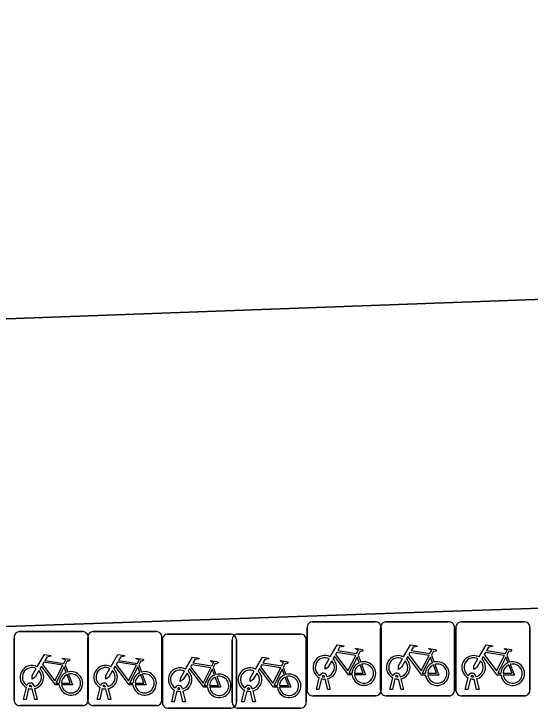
# Model space of a CAD drawing. Extents: x 160554 to 161248, y 385329 to 386506.
# Drawn here: x 160803.23 to 160810.19, y 386231.54 to 386240.91 of the extents above; entities that cross this region are included whole.
import ezdxf

# ---------------------------------------------------------------- set-up
doc = ezdxf.new("R2010")
doc.units = 0
for name, color, linetype in [('IMGEO_Erf', 7, 'Continuous'), ('IMGEO_Fietsenrek', 7, 'Continuous'), ('IMGEO_Pand', 7, 'Continuous'), ('IMGEO_Rijbaan_lokaal_open', 7, 'Continuous')]:
    doc.layers.add(name, color=color, linetype=linetype)

msp = doc.modelspace()

# ---------------------------------------------------------------- linework, layer by layer
at = {"layer": 'IMGEO_Erf'}
msp.add_lwpolyline([(160773.601, 386232.427), (160773.55, 386232.945), (160773.585, 386232.947), (160772.723, 386259.502), (160779.18, 386259.756), (160779.996, 386233.226), (160780.051, 386231.849), (160793.688, 386232.317), (160806.667, 386232.763), (160836.092, 386233.774), (160836.049, 386235.257), (160834.783, 386270.735), (160825.465, 386270.379), (160825.546, 386268.203), (160825.746, 386268.21), (160826.839, 386237.663), (160786.059, 386236.166), (160784.968, 386266.76), (160811.841, 386267.718), (160811.445, 386278.832)], dxfattribs=at)
at = {"layer": 'IMGEO_Fietsenrek'}
for p, q in [((160807.2599, 386232.7055), (160808.1008, 386232.7055)), ((160808.1008, 386232.7055), (160807.2599, 386232.7055)), ((160808.2489, 386232.7045), (160809.0898, 386232.7045)), ((160809.0898, 386232.7045), (160808.2489, 386232.7045)), ((160809.2659, 386232.7045), (160810.1068, 386232.7045)), ((160810.1068, 386232.7045), (160809.2659, 386232.7045)), ((160807.1855, 386231.7809), (160807.1855, 386232.6218)), ((160807.1855, 386232.6218), (160807.1855, 386231.7809)), ((160808.1745, 386231.7799), (160808.1745, 386232.6208)), ((160808.1745, 386232.6208), (160808.1745, 386231.7799)), ((160808.1845, 386232.6311), (160808.1845, 386231.7902)), ((160808.1845, 386231.7902), (160808.1845, 386232.6311)), ((160809.1735, 386232.6301), (160809.1735, 386231.7892)), ((160809.1735, 386231.7892), (160809.1735, 386232.6301)), ((160809.1915, 386231.7799), (160809.1915, 386232.6208)), ((160809.1915, 386232.6208), (160809.1915, 386231.7799)), ((160810.1905, 386232.6301), (160810.1905, 386231.7892)), ((160810.1905, 386231.7892), (160810.1905, 386232.6301)), ((160803.3109, 386232.5725), (160804.1518, 386232.5725)), ((160804.1518, 386232.5725), (160803.3109, 386232.5725)), ((160804.2355, 386232.4981), (160804.2355, 386231.6572)), ((160804.2355, 386231.6572), (160804.2355, 386232.4981)), ((160804.3039, 386232.5725), (160805.1448, 386232.5725)), ((160805.1448, 386232.5725), (160804.3039, 386232.5725)), ((160805.2285, 386232.4981), (160805.2285, 386231.6572)), ((160805.2285, 386231.6572), (160805.2285, 386232.4981)), ((160805.3089, 386232.5395), (160806.1498, 386232.5395)), ((160806.1498, 386232.5395), (160805.3089, 386232.5395)), ((160806.2509, 386232.5395), (160807.0918, 386232.5395)), ((160807.0918, 386232.5395), (160806.2509, 386232.5395)), ((160803.2365, 386231.6479), (160803.2365, 386232.4888)), ((160803.2365, 386232.4888), (160803.2365, 386231.6479)), ((160804.2295, 386231.6479), (160804.2295, 386232.4888)), ((160804.2295, 386232.4888), (160804.2295, 386231.6479)), ((160805.2345, 386231.6149), (160805.2345, 386232.4558)), ((160805.2345, 386232.4558), (160805.2345, 386231.6149)), ((160806.1765, 386231.6149), (160806.1765, 386232.4558)), ((160806.1765, 386232.4558), (160806.1765, 386231.6149)), ((160806.2335, 386232.4651), (160806.2335, 386231.6242)), ((160806.2335, 386231.6242), (160806.2335, 386232.4651)), ((160807.1755, 386232.4651), (160807.1755, 386231.6242)), ((160807.1755, 386231.6242), (160807.1755, 386232.4651)), ((160807.8722, 386232.2552), (160807.9085, 386232.16)), ((160808.8612, 386232.2542), (160808.8975, 386232.159)), ((160809.8782, 386232.2542), (160809.9145, 386232.159)), ((160803.9232, 386232.1222), (160803.9595, 386232.027)), ((160804.9162, 386232.1222), (160804.9525, 386232.027)), ((160805.9212, 386232.0892), (160805.9575, 386231.994)), ((160806.8632, 386232.0892), (160806.8995, 386231.994)), ((160807.3125, 386231.7903), (160807.3508, 386231.9503)), ((160807.3812, 386231.9381), (160807.3459, 386231.7903)), ((160807.4229, 386231.9619), (160807.4219, 386231.9662)), ((160807.4536, 386231.9734), (160807.4554, 386231.9655)), ((160807.4624, 386231.9363), (160807.4974, 386231.7903)), ((160808.3015, 386231.7893), (160808.3398, 386231.9493)), ((160808.3702, 386231.9371), (160808.3349, 386231.7893)), ((160808.4119, 386231.9609), (160808.4109, 386231.9652)), ((160808.4426, 386231.9724), (160808.4444, 386231.9645)), ((160808.4514, 386231.9353), (160808.4864, 386231.7893)), ((160809.3185, 386231.7893), (160809.3568, 386231.9493)), ((160809.3872, 386231.9371), (160809.3519, 386231.7893)), ((160809.4289, 386231.9609), (160809.4279, 386231.9652)), ((160809.4596, 386231.9724), (160809.4614, 386231.9645)), ((160809.4684, 386231.9353), (160809.5034, 386231.7893)), ((160807.464, 386231.7903), (160807.4301, 386231.932)), ((160808.453, 386231.7893), (160808.4191, 386231.931)), ((160809.47, 386231.7893), (160809.4361, 386231.931)), ((160803.3635, 386231.6573), (160803.4018, 386231.8173)), ((160803.4322, 386231.8051), (160803.3969, 386231.6573)), ((160803.4739, 386231.8289), (160803.4729, 386231.8332)), ((160803.515, 386231.6573), (160803.4811, 386231.799)), ((160803.5046, 386231.8404), (160803.5064, 386231.8325)), ((160803.5134, 386231.8033), (160803.5484, 386231.6573)), ((160804.3565, 386231.6573), (160804.3948, 386231.8173)), ((160804.4252, 386231.8051), (160804.3899, 386231.6573)), ((160804.4669, 386231.8289), (160804.4659, 386231.8332)), ((160804.508, 386231.6573), (160804.4741, 386231.799)), ((160804.4976, 386231.8404), (160804.4994, 386231.8325)), ((160804.5064, 386231.8033), (160804.5414, 386231.6573)), ((160805.3615, 386231.6243), (160805.3998, 386231.7843)), ((160805.4302, 386231.7721), (160805.3949, 386231.6243)), ((160805.4719, 386231.7959), (160805.4709, 386231.8002)), ((160805.513, 386231.6243), (160805.4791, 386231.766)), ((160805.5026, 386231.8074), (160805.5044, 386231.7995)), ((160805.5114, 386231.7703), (160805.5464, 386231.6243)), ((160806.3035, 386231.6243), (160806.3418, 386231.7843)), ((160806.3722, 386231.7721), (160806.3369, 386231.6243)), ((160806.4139, 386231.7959), (160806.4129, 386231.8002)), ((160806.455, 386231.6243), (160806.4211, 386231.766)), ((160806.4446, 386231.8074), (160806.4464, 386231.7995)), ((160806.4534, 386231.7703), (160806.4884, 386231.6243)), ((160807.3459, 386231.7903), (160807.3125, 386231.7903)), ((160807.4974, 386231.7903), (160807.464, 386231.7903)), ((160808.3349, 386231.7893), (160808.3015, 386231.7893)), ((160808.4864, 386231.7893), (160808.453, 386231.7893)), ((160809.3519, 386231.7893), (160809.3185, 386231.7893)), ((160809.5034, 386231.7893), (160809.47, 386231.7893)), ((160803.3969, 386231.6573), (160803.3635, 386231.6573)), ((160803.5484, 386231.6573), (160803.515, 386231.6573)), ((160804.3899, 386231.6573), (160804.3565, 386231.6573)), ((160804.5414, 386231.6573), (160804.508, 386231.6573)), ((160808.1101, 386231.7065), (160807.2692, 386231.7065)), ((160807.2692, 386231.7065), (160808.1101, 386231.7065)), ((160809.0991, 386231.7055), (160808.2582, 386231.7055)), ((160808.2582, 386231.7055), (160809.0991, 386231.7055)), ((160810.1161, 386231.7055), (160809.2752, 386231.7055)), ((160809.2752, 386231.7055), (160810.1161, 386231.7055)), ((160804.1611, 386231.5735), (160803.3202, 386231.5735)), ((160803.3202, 386231.5735), (160804.1611, 386231.5735)), ((160805.1541, 386231.5735), (160804.3132, 386231.5735)), ((160804.3132, 386231.5735), (160805.1541, 386231.5735)), ((160805.3949, 386231.6243), (160805.3615, 386231.6243)), ((160805.5464, 386231.6243), (160805.513, 386231.6243)), ((160806.3369, 386231.6243), (160806.3035, 386231.6243)), ((160806.4884, 386231.6243), (160806.455, 386231.6243)), ((160806.1591, 386231.5405), (160805.3182, 386231.5405)), ((160805.3182, 386231.5405), (160806.1591, 386231.5405)), ((160807.1011, 386231.5405), (160806.2602, 386231.5405)), ((160806.2602, 386231.5405), (160807.1011, 386231.5405))]:
    msp.add_line(p, q, dxfattribs=at)
for points in [[(160807.4981, 386232.2322), (160807.5928, 386232.3957), (160807.679, 386232.3819), (160807.6807, 386232.3732), (160807.6246, 386232.3623), (160807.5984, 386232.317), (160807.8536, 386232.2762)], [(160807.8536, 386232.2762), (160807.8786, 386232.325), (160807.8735, 386232.329), (160807.8503, 386232.3327), (160807.8376, 386232.3402), (160807.8366, 386232.3433), (160807.8388, 386232.3479), (160807.9336, 386232.3328), (160807.9359, 386232.3225), (160807.9265, 386232.3101), (160807.9141, 386232.3037), (160807.8996, 386232.3099), (160807.8722, 386232.2552)], [(160808.4871, 386232.2312), (160808.5818, 386232.3947), (160808.668, 386232.3809), (160808.6697, 386232.3722), (160808.6136, 386232.3613), (160808.5874, 386232.316), (160808.8426, 386232.2752)], [(160808.8426, 386232.2752), (160808.8676, 386232.324), (160808.8625, 386232.328), (160808.8393, 386232.3317), (160808.8266, 386232.3392), (160808.8256, 386232.3423), (160808.8278, 386232.3469), (160808.9226, 386232.3318), (160808.9249, 386232.3215), (160808.9155, 386232.3091), (160808.9031, 386232.3027), (160808.8886, 386232.3089), (160808.8612, 386232.2542)], [(160809.5041, 386232.2312), (160809.5988, 386232.3947), (160809.685, 386232.3809), (160809.6867, 386232.3722), (160809.6306, 386232.3613), (160809.6044, 386232.316), (160809.8596, 386232.2752)], [(160809.8596, 386232.2752), (160809.8846, 386232.324), (160809.8795, 386232.328), (160809.8563, 386232.3317), (160809.8436, 386232.3392), (160809.8426, 386232.3423), (160809.8448, 386232.3469), (160809.9396, 386232.3318), (160809.9419, 386232.3215), (160809.9325, 386232.3091), (160809.9201, 386232.3027), (160809.9056, 386232.3089), (160809.8782, 386232.2542)], [(160803.5491, 386232.0992), (160803.6438, 386232.2627), (160803.73, 386232.2489), (160803.7317, 386232.2402), (160803.6756, 386232.2293), (160803.6494, 386232.184), (160803.9046, 386232.1432)], [(160804.5421, 386232.0992), (160804.6368, 386232.2627), (160804.723, 386232.2489), (160804.7247, 386232.2402), (160804.6686, 386232.2293), (160804.6424, 386232.184), (160804.8976, 386232.1432)], [(160805.5471, 386232.0662), (160805.6418, 386232.2297), (160805.728, 386232.2159), (160805.7297, 386232.2072), (160805.6736, 386232.1963), (160805.6474, 386232.151), (160805.9026, 386232.1102)], [(160806.4891, 386232.0662), (160806.5838, 386232.2297), (160806.67, 386232.2159), (160806.6717, 386232.2072), (160806.6156, 386232.1963), (160806.5894, 386232.151), (160806.8446, 386232.1102)], [(160807.7938, 386231.9875), (160807.7441, 386231.9876), (160807.5534, 386232.2393), (160807.5344, 386232.2065)], [(160807.8407, 386232.251), (160807.5839, 386232.292), (160807.5672, 386232.2632), (160807.7342, 386232.0429), (160807.8407, 386232.251)], [(160807.8887, 386232.153), (160807.8594, 386232.2298), (160807.75, 386232.0117), (160807.7927, 386232.0116)], [(160808.7828, 386231.9865), (160808.7331, 386231.9866), (160808.5424, 386232.2383), (160808.5234, 386232.2055)], [(160808.8297, 386232.25), (160808.5729, 386232.291), (160808.5562, 386232.2622), (160808.7232, 386232.0419), (160808.8297, 386232.25)], [(160808.8777, 386232.152), (160808.8484, 386232.2288), (160808.739, 386232.0107), (160808.7817, 386232.0106)], [(160809.7998, 386231.9865), (160809.7501, 386231.9866), (160809.5594, 386232.2383), (160809.5404, 386232.2055)], [(160809.8467, 386232.25), (160809.5899, 386232.291), (160809.5732, 386232.2622), (160809.7402, 386232.0419), (160809.8467, 386232.25)], [(160809.8947, 386232.152), (160809.8654, 386232.2288), (160809.756, 386232.0107), (160809.7987, 386232.0106)], [(160803.8917, 386232.118), (160803.6349, 386232.159), (160803.6182, 386232.1302), (160803.7852, 386231.9099), (160803.8917, 386232.118)], [(160803.9046, 386232.1432), (160803.9296, 386232.192), (160803.9245, 386232.196), (160803.9013, 386232.1997), (160803.8886, 386232.2072), (160803.8876, 386232.2103), (160803.8898, 386232.2149), (160803.9846, 386232.1998), (160803.9869, 386232.1895), (160803.9775, 386232.1771), (160803.9651, 386232.1707), (160803.9506, 386232.1769), (160803.9232, 386232.1222)], [(160804.8847, 386232.118), (160804.6279, 386232.159), (160804.6112, 386232.1302), (160804.7782, 386231.9099), (160804.8847, 386232.118)], [(160804.8976, 386232.1432), (160804.9226, 386232.192), (160804.9175, 386232.196), (160804.8943, 386232.1997), (160804.8816, 386232.2072), (160804.8806, 386232.2103), (160804.8828, 386232.2149), (160804.9776, 386232.1998), (160804.9799, 386232.1895), (160804.9705, 386232.1771), (160804.9581, 386232.1707), (160804.9436, 386232.1769), (160804.9162, 386232.1222)], [(160805.8897, 386232.085), (160805.6329, 386232.126), (160805.6162, 386232.0972), (160805.7832, 386231.8769), (160805.8897, 386232.085)], [(160805.9026, 386232.1102), (160805.9276, 386232.159), (160805.9225, 386232.163), (160805.8993, 386232.1667), (160805.8866, 386232.1742), (160805.8856, 386232.1773), (160805.8878, 386232.1819), (160805.9826, 386232.1668), (160805.9849, 386232.1565), (160805.9755, 386232.1441), (160805.9631, 386232.1377), (160805.9486, 386232.1439), (160805.9212, 386232.0892)], [(160806.8317, 386232.085), (160806.5749, 386232.126), (160806.5582, 386232.0972), (160806.7252, 386231.8769), (160806.8317, 386232.085)], [(160806.8446, 386232.1102), (160806.8696, 386232.159), (160806.8645, 386232.163), (160806.8413, 386232.1667), (160806.8286, 386232.1742), (160806.8276, 386232.1773), (160806.8298, 386232.1819), (160806.9246, 386232.1668), (160806.9269, 386232.1565), (160806.9175, 386232.1441), (160806.9051, 386232.1377), (160806.8906, 386232.1439), (160806.8632, 386232.0892)], [(160807.5188, 386232.1797), (160807.4672, 386232.0905), (160807.4273, 386232.0645), (160807.4285, 386232.112), (160807.483, 386232.2062)], [(160807.8227, 386232.0115), (160807.9426, 386232.0113), (160807.8994, 386232.1249)], [(160807.9192, 386232.1318), (160807.9742, 386231.9872), (160807.8241, 386231.9875)], [(160808.5078, 386232.1787), (160808.4562, 386232.0895), (160808.4163, 386232.0635), (160808.4175, 386232.111), (160808.472, 386232.2052)], [(160808.8117, 386232.0105), (160808.9316, 386232.0103), (160808.8884, 386232.1239)], [(160808.9082, 386232.1308), (160808.9632, 386231.9862), (160808.8131, 386231.9865)], [(160809.5248, 386232.1787), (160809.4732, 386232.0895), (160809.4333, 386232.0635), (160809.4345, 386232.111), (160809.489, 386232.2052)], [(160809.8287, 386232.0105), (160809.9486, 386232.0103), (160809.9054, 386232.1239)], [(160809.9252, 386232.1308), (160809.9802, 386231.9862), (160809.8301, 386231.9865)], [(160803.5698, 386232.0467), (160803.5182, 386231.9575), (160803.4783, 386231.9315), (160803.4795, 386231.979), (160803.534, 386232.0732)], [(160803.8448, 386231.8545), (160803.7951, 386231.8546), (160803.6044, 386232.1063), (160803.5854, 386232.0735)], [(160803.9397, 386232.02), (160803.9104, 386232.0968), (160803.801, 386231.8787), (160803.8437, 386231.8786)], [(160804.5628, 386232.0467), (160804.5112, 386231.9575), (160804.4713, 386231.9315), (160804.4725, 386231.979), (160804.527, 386232.0732)], [(160804.8378, 386231.8545), (160804.7881, 386231.8546), (160804.5974, 386232.1063), (160804.5784, 386232.0735)], [(160804.9327, 386232.02), (160804.9034, 386232.0968), (160804.794, 386231.8787), (160804.8367, 386231.8786)], [(160805.5678, 386232.0137), (160805.5162, 386231.9245), (160805.4763, 386231.8985), (160805.4775, 386231.946), (160805.532, 386232.0402)], [(160805.8428, 386231.8215), (160805.7931, 386231.8216), (160805.6024, 386232.0733), (160805.5834, 386232.0405)], [(160805.9377, 386231.987), (160805.9084, 386232.0638), (160805.799, 386231.8457), (160805.8417, 386231.8456)], [(160806.5098, 386232.0137), (160806.4582, 386231.9245), (160806.4183, 386231.8985), (160806.4195, 386231.946), (160806.474, 386232.0402)], [(160806.7848, 386231.8215), (160806.7351, 386231.8216), (160806.5444, 386232.0733), (160806.5254, 386232.0405)], [(160806.8797, 386231.987), (160806.8504, 386232.0638), (160806.741, 386231.8457), (160806.7837, 386231.8456)], [(160803.8737, 386231.8785), (160803.9936, 386231.8783), (160803.9504, 386231.9919)], [(160803.9702, 386231.9988), (160804.0252, 386231.8542), (160803.8751, 386231.8545)], [(160804.8667, 386231.8785), (160804.9866, 386231.8783), (160804.9434, 386231.9919)], [(160804.9632, 386231.9988), (160805.0182, 386231.8542), (160804.8681, 386231.8545)], [(160805.8717, 386231.8455), (160805.9916, 386231.8453), (160805.9484, 386231.9589)], [(160805.9682, 386231.9658), (160806.0232, 386231.8212), (160805.8731, 386231.8215)], [(160806.8137, 386231.8455), (160806.9336, 386231.8453), (160806.8904, 386231.9589)], [(160806.9102, 386231.9658), (160806.9652, 386231.8212), (160806.8151, 386231.8215)]]:
    msp.add_lwpolyline(points, dxfattribs=at)
for centre, radius, start, end in [((160807.2632, 386232.6276), 0.0779, 92.4484, 184.28452), ((160807.2632, 386232.6276), 0.0779, 92.4484, 184.28452), ((160808.1066, 386232.6278), 0.0779, 2.4484, 94.28452), ((160808.1066, 386232.6278), 0.0779, 2.4484, 94.28452), ((160808.2522, 386232.6266), 0.0779, 92.4484, 184.28452), ((160808.2522, 386232.6266), 0.0779, 92.4484, 184.28452), ((160809.0956, 386232.6268), 0.0779, 2.4484, 94.28452), ((160809.0956, 386232.6268), 0.0779, 2.4484, 94.28452), ((160809.2692, 386232.6266), 0.0779, 92.4484, 184.28452), ((160809.2692, 386232.6266), 0.0779, 92.4484, 184.28452), ((160810.1126, 386232.6268), 0.0779, 2.4484, 94.28452), ((160810.1126, 386232.6268), 0.0779, 2.4484, 94.28452), ((160803.3142, 386232.4946), 0.0779, 92.4484, 184.28452), ((160803.3142, 386232.4946), 0.0779, 92.4484, 184.28452), ((160804.1576, 386232.4948), 0.0779, 2.4484, 94.28452), ((160804.1576, 386232.4948), 0.0779, 2.4484, 94.28452), ((160804.3072, 386232.4946), 0.0779, 92.4484, 184.28452), ((160804.3072, 386232.4946), 0.0779, 92.4484, 184.28452), ((160805.1506, 386232.4948), 0.0779, 2.4484, 94.28452), ((160805.1506, 386232.4948), 0.0779, 2.4484, 94.28452), ((160805.3122, 386232.4616), 0.0779, 92.4484, 184.28452), ((160805.3122, 386232.4616), 0.0779, 92.4484, 184.28452), ((160806.1556, 386232.4618), 0.0779, 2.4484, 94.28452), ((160806.1556, 386232.4618), 0.0779, 2.4484, 94.28452), ((160806.2542, 386232.4616), 0.0779, 92.4484, 184.28452), ((160806.2542, 386232.4616), 0.0779, 92.4484, 184.28452), ((160807.0976, 386232.4618), 0.0779, 2.4484, 94.28452), ((160807.0976, 386232.4618), 0.0779, 2.4484, 94.28452), ((160807.4251, 386232.0909), 0.159, 62.67661, 242.13685), ((160807.4251, 386232.0909), 0.129, 63.31916, 238.90302), ((160808.4141, 386232.0899), 0.159, 62.67661, 242.13685), ((160808.4141, 386232.0899), 0.129, 63.31916, 238.90302), ((160809.4311, 386232.0899), 0.159, 62.67661, 242.13685), ((160809.4311, 386232.0899), 0.129, 63.31916, 238.90302), ((160807.4251, 386232.0909), 0.129, 283.60429, 43.43025), ((160807.4251, 386232.0909), 0.159, 283.5766, 46.60424), ((160807.9517, 386232.0069), 0.159, 113.3408, 178.32165), ((160807.9517, 386232.0069), 0.159, 187.0065, 105.77075), ((160807.9517, 386232.0069), 0.129, 113.92302, 177.95563), ((160807.9517, 386232.0069), 0.129, 188.67146, 104.58832), ((160808.4141, 386232.0899), 0.129, 283.60429, 43.43025), ((160808.4141, 386232.0899), 0.159, 283.5766, 46.60424), ((160808.9407, 386232.0059), 0.159, 113.3408, 178.32165), ((160808.9407, 386232.0059), 0.159, 187.0065, 105.77075), ((160808.9407, 386232.0059), 0.129, 113.92302, 177.95563), ((160808.9407, 386232.0059), 0.129, 188.67146, 104.58832), ((160809.4311, 386232.0899), 0.129, 283.60429, 43.43025), ((160809.4311, 386232.0899), 0.159, 283.5766, 46.60424), ((160809.9577, 386232.0059), 0.159, 113.3408, 178.32165), ((160809.9577, 386232.0059), 0.159, 187.0065, 105.77075), ((160809.9577, 386232.0059), 0.129, 113.92302, 177.95563), ((160809.9577, 386232.0059), 0.129, 188.67146, 104.58832), ((160803.4761, 386231.9579), 0.159, 62.67661, 242.13685), ((160803.4761, 386231.9579), 0.129, 63.31916, 238.90302), ((160803.4761, 386231.9579), 0.129, 283.60429, 43.43025), ((160803.4761, 386231.9579), 0.159, 283.5766, 46.60424), ((160804.0027, 386231.8739), 0.159, 187.0065, 105.77075), ((160804.4691, 386231.9579), 0.159, 62.67661, 242.13685), ((160804.4691, 386231.9579), 0.129, 63.31916, 238.90302), ((160804.4691, 386231.9579), 0.129, 283.60429, 43.43025), ((160804.4691, 386231.9579), 0.159, 283.5766, 46.60424), ((160804.9957, 386231.8739), 0.159, 187.0065, 105.77075), ((160805.4741, 386231.9249), 0.159, 62.67661, 242.13685), ((160805.4741, 386231.9249), 0.129, 63.31916, 238.90302), ((160805.4741, 386231.9249), 0.159, 283.5766, 46.60424), ((160806.4161, 386231.9249), 0.159, 62.67661, 242.13685), ((160806.4161, 386231.9249), 0.129, 63.31916, 238.90302), ((160806.4161, 386231.9249), 0.159, 283.5766, 46.60424), ((160804.0027, 386231.8739), 0.159, 113.3408, 178.32165), ((160804.0027, 386231.8739), 0.129, 113.92302, 177.95563), ((160804.0027, 386231.8739), 0.129, 188.67146, 104.58832), ((160804.9957, 386231.8739), 0.159, 113.3408, 178.32165), ((160804.9957, 386231.8739), 0.129, 113.92302, 177.95563), ((160804.9957, 386231.8739), 0.129, 188.67146, 104.58832), ((160805.4741, 386231.9249), 0.129, 283.60429, 43.43025), ((160806.0007, 386231.8409), 0.159, 113.3408, 178.32165), ((160806.0007, 386231.8409), 0.159, 187.0065, 105.77075), ((160806.0007, 386231.8409), 0.129, 113.92302, 177.95563), ((160806.0007, 386231.8409), 0.129, 188.67146, 104.58832), ((160806.4161, 386231.9249), 0.129, 283.60429, 43.43025), ((160806.9427, 386231.8409), 0.159, 113.3408, 178.32165), ((160806.9427, 386231.8409), 0.159, 187.0065, 105.77075), ((160806.9427, 386231.8409), 0.129, 113.92302, 177.95563), ((160806.9427, 386231.8409), 0.129, 188.67146, 104.58832), ((160807.4049, 386231.9623), 0.0499, 12.8025, 158.69338), ((160807.4251, 386232.0909), 0.159, 253.99666, 271.78671), ((160807.4049, 386231.9623), 0.0174, 12.8025, 163.45023), ((160807.4251, 386232.0909), 0.129, 253.41502, 269.02044), ((160808.3939, 386231.9613), 0.0499, 12.8025, 158.69338), ((160808.4141, 386232.0899), 0.159, 253.99666, 271.78671), ((160808.3939, 386231.9613), 0.0174, 12.8025, 163.45023), ((160808.4141, 386232.0899), 0.129, 253.41502, 269.02044), ((160809.4109, 386231.9613), 0.0499, 12.8025, 158.69338), ((160809.4311, 386232.0899), 0.159, 253.99666, 271.78671), ((160809.4109, 386231.9613), 0.0174, 12.8025, 163.45023), ((160809.4311, 386232.0899), 0.129, 253.41502, 269.02044), ((160803.4559, 386231.8293), 0.0499, 12.8025, 158.69338), ((160803.4559, 386231.8293), 0.0174, 12.8025, 163.45023), ((160804.4489, 386231.8293), 0.0499, 12.8025, 158.69338), ((160804.4489, 386231.8293), 0.0174, 12.8025, 163.45023), ((160805.4539, 386231.7963), 0.0499, 12.8025, 158.69338), ((160806.3959, 386231.7963), 0.0499, 12.8025, 158.69338), ((160803.4761, 386231.9579), 0.159, 253.99666, 271.78671), ((160803.4761, 386231.9579), 0.129, 253.41502, 269.02044), ((160804.4691, 386231.9579), 0.159, 253.99666, 271.78671), ((160804.4691, 386231.9579), 0.129, 253.41502, 269.02044), ((160805.4741, 386231.9249), 0.159, 253.99666, 271.78671), ((160805.4539, 386231.7963), 0.0174, 12.8025, 163.45023), ((160805.4741, 386231.9249), 0.129, 253.41502, 269.02044), ((160806.4161, 386231.9249), 0.159, 253.99666, 271.78671), ((160806.3959, 386231.7963), 0.0174, 12.8025, 163.45023), ((160806.4161, 386231.9249), 0.129, 253.41502, 269.02044), ((160807.2634, 386231.7842), 0.0779, 182.4484, 274.28452), ((160807.2634, 386231.7842), 0.0779, 182.4484, 274.28452), ((160808.1068, 386231.7844), 0.0779, 272.4484, 4.28452), ((160808.1068, 386231.7844), 0.0779, 272.4484, 4.28452), ((160808.2524, 386231.7832), 0.0779, 182.4484, 274.28452), ((160808.2524, 386231.7832), 0.0779, 182.4484, 274.28452), ((160809.0958, 386231.7834), 0.0779, 272.4484, 4.28452), ((160809.0958, 386231.7834), 0.0779, 272.4484, 4.28452), ((160809.2694, 386231.7832), 0.0779, 182.4484, 274.28452), ((160809.2694, 386231.7832), 0.0779, 182.4484, 274.28452), ((160810.1128, 386231.7834), 0.0779, 272.4484, 4.28452), ((160810.1128, 386231.7834), 0.0779, 272.4484, 4.28452), ((160804.1578, 386231.6514), 0.0779, 272.4484, 4.28452), ((160804.1578, 386231.6514), 0.0779, 272.4484, 4.28452), ((160805.1508, 386231.6514), 0.0779, 272.4484, 4.28452), ((160805.1508, 386231.6514), 0.0779, 272.4484, 4.28452), ((160803.3144, 386231.6512), 0.0779, 182.4484, 274.28452), ((160803.3144, 386231.6512), 0.0779, 182.4484, 274.28452), ((160804.3074, 386231.6512), 0.0779, 182.4484, 274.28452), ((160804.3074, 386231.6512), 0.0779, 182.4484, 274.28452), ((160805.3124, 386231.6182), 0.0779, 182.4484, 274.28452), ((160805.3124, 386231.6182), 0.0779, 182.4484, 274.28452), ((160806.1558, 386231.6184), 0.0779, 272.4484, 4.28452), ((160806.1558, 386231.6184), 0.0779, 272.4484, 4.28452), ((160806.2544, 386231.6182), 0.0779, 182.4484, 274.28452), ((160806.2544, 386231.6182), 0.0779, 182.4484, 274.28452), ((160807.0978, 386231.6184), 0.0779, 272.4484, 4.28452), ((160807.0978, 386231.6184), 0.0779, 272.4484, 4.28452)]:
    msp.add_arc(centre, radius, start, end, dxfattribs=at)
at = {"layer": 'IMGEO_Pand'}
msp.add_lwpolyline([(160786.059, 386236.166), (160826.839, 386237.663), (160825.746, 386268.21), (160825.546, 386268.203), (160825.465, 386270.379), (160834.783, 386270.735), (160839.687, 386270.922), (160840.467, 386256.546), (160841.657, 386256.554), (160841.882, 386250.188), (160842.018, 386246.518), (160842.101, 386245.254), (160842.236, 386244.041), (160842.481, 386242.786), (160843.078, 386241.685), (160844.084, 386240.932), (160845.048, 386240.657), (160845.275, 386240.592), (160846.552, 386240.516), (160847.794, 386240.675), (160849.197, 386240.981), (160851.021, 386241.135)], dxfattribs=at)
at = {"layer": 'IMGEO_Rijbaan_lokaal_open'}
msp.add_lwpolyline([(160851.021, 386241.135), (160849.197, 386240.981), (160847.794, 386240.675), (160846.552, 386240.516), (160845.275, 386240.592), (160845.048, 386240.657), (160844.084, 386240.932), (160843.078, 386241.685), (160842.481, 386242.786), (160842.236, 386244.041), (160842.101, 386245.254), (160842.018, 386246.518), (160841.882, 386250.188), (160841.657, 386256.554), (160840.467, 386256.546), (160839.687, 386270.922), (160834.783, 386270.735), (160836.049, 386235.257), (160836.092, 386233.774), (160806.667, 386232.763), (160793.688, 386232.317)], dxfattribs=at)

doc.saveas('drawing.dxf')
